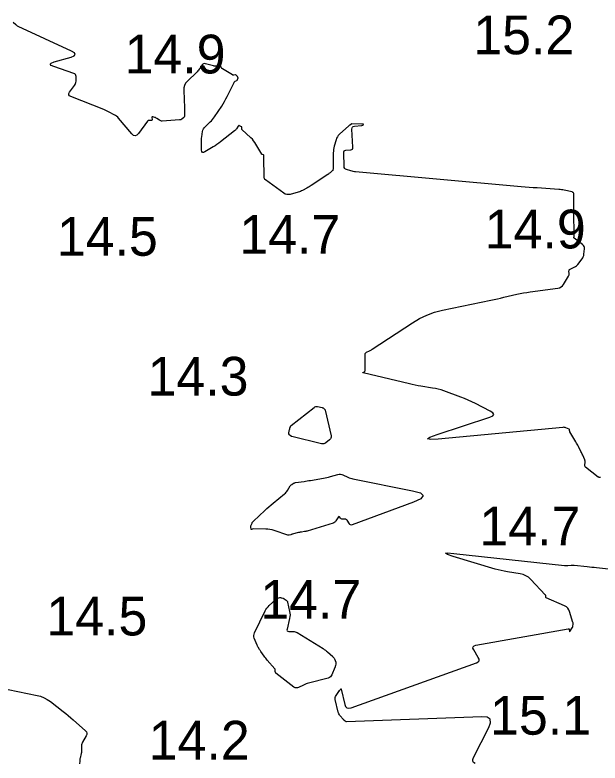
# Model space of a CAD drawing. Extents: x 1023796 to 1112670, y 656573 to 837340.
# Drawn here: x 1101220.1 to 1101295.6, y 689912.6 to 690009.1 of the extents above; entities that cross this region are included whole.
import ezdxf

# ---------------------------------------------------------------- set-up
doc = ezdxf.new("R2010")
doc.units = 0
doc.layers.add('V-CHAN-CONT-15FT', color=7, linetype='Continuous')
doc.layers.add('V-TOPO-SOUN', color=7, linetype='Continuous')

msp = doc.modelspace()

# ---------------------------------------------------------------- linework, layer by layer
at = {"layer": 'V-CHAN-CONT-15FT'}
for points in [[(1101295.623, 689949.459), (1101295.455, 689949.477), (1101295.423, 689949.482), (1101295.393, 689949.492), (1101295.365, 689949.506), (1101295.338, 689949.524), (1101293.698, 689950.794), (1101293.639, 689950.852), (1101293.599, 689950.919), (1101293.581, 689950.994), (1101293.582, 689951.077), (1101293.63, 689951.427), (1101293.635, 689951.513), (1101293.629, 689951.598), (1101293.612, 689951.681), (1101293.582, 689951.763), (1101293.328, 689952.341), (1101293.273, 689952.464), (1101293.216, 689952.586), (1101293.158, 689952.707), (1101293.098, 689952.828), (1101292.773, 689953.477), (1101292.697, 689953.625), (1101292.619, 689953.771), (1101292.538, 689953.916), (1101292.454, 689954.059), (1101291.677, 689955.366), (1101291.663, 689955.395), (1101291.652, 689955.424), (1101291.644, 689955.455), (1101291.641, 689955.487), (1101291.635, 689955.617), (1101291.63, 689955.647), (1101291.618, 689955.672), (1101291.598, 689955.692), (1101291.572, 689955.706), (1101291.128, 689955.886), (1101291.043, 689955.915), (1101290.957, 689955.933), (1101290.869, 689955.941), (1101290.78, 689955.938), (1101274.709, 689954.418), (1101273.685, 689954.359), (1101273.323, 689954.438), (1101273.623, 689954.656), (1101274.585, 689955.012), (1101281.347, 689957.236), (1101281.726, 689957.41), (1101281.863, 689957.602), (1101281.757, 689957.814), (1101281.409, 689958.044), (1101279.512, 689959.012), (1101279.05, 689959.239), (1101278.581, 689959.452), (1101278.106, 689959.65), (1101277.624, 689959.834), (1101275.426, 689960.634), (1101275.069, 689960.755), (1101274.707, 689960.857), (1101274.341, 689960.942), (1101273.97, 689961.009), (1101272.477, 689961.241), (1101272.104, 689961.303), (1101271.733, 689961.372), (1101271.363, 689961.449), (1101270.995, 689961.534), (1101265.013, 689962.972), (1101264.979, 689962.984), (1101264.966, 689962.998), (1101264.976, 689963.014), (1101265.008, 689963.032), (1101265.18, 689963.107), (1101265.217, 689963.13), (1101265.244, 689963.159), (1101265.261, 689963.195), (1101265.267, 689963.239), (1101265.292, 689965.349), (1101265.304, 689965.442), (1101265.338, 689965.521), (1101265.394, 689965.585), (1101265.473, 689965.636), (1101265.83, 689965.811), (1101265.919, 689965.856), (1101266.006, 689965.904), (1101266.092, 689965.955), (1101266.176, 689966.008), (1101271.374, 689969.428), (1101272.287, 689969.97), (1101273.239, 689970.42), (1101274.229, 689970.777), (1101275.257, 689971.042), (1101281.478, 689972.343), (1101281.901, 689972.433), (1101282.323, 689972.524), (1101282.745, 689972.618), (1101283.166, 689972.714), (1101284.851, 689973.101), (1101285.273, 689973.193), (1101285.697, 689973.275), (1101286.123, 689973.348), (1101286.55, 689973.41), (1101290.128, 689973.893), (1101290.35, 689973.947), (1101290.544, 689974.043), (1101290.709, 689974.183), (1101290.846, 689974.366), (1101291.494, 689975.449), (1101291.532, 689975.523), (1101291.558, 689975.601), (1101291.571, 689975.682), (1101291.572, 689975.765), (1101291.552, 689976.105), (1101291.558, 689976.184), (1101291.584, 689976.251), (1101291.63, 689976.306), (1101291.697, 689976.348), (1101292.289, 689976.627), (1101292.408, 689976.691), (1101292.517, 689976.769), (1101292.616, 689976.859), (1101292.704, 689976.962), (1101293.239, 689977.661), (1101293.332, 689977.801), (1101293.404, 689977.951), (1101293.454, 689978.109), (1101293.482, 689978.275), (1101293.552, 689978.958), (1101293.551, 689979.121), (1101293.51, 689979.267), (1101293.432, 689979.396), (1101293.315, 689979.509), (1101292.224, 689980.343), (1101292.215, 689980.35), (1101292.208, 689980.359), (1101292.202, 689980.369), (1101292.198, 689980.38), (1101292.184, 689980.425), (1101292.181, 689980.436), (1101292.18, 689980.447), (1101292.181, 689980.459), (1101292.184, 689980.47), (1101292.206, 689980.538), (1101292.21, 689980.553), (1101292.213, 689980.569), (1101292.215, 689980.584), (1101292.215, 689980.6), (1101292.191, 689983.787), (1101292.189, 689984.016), (1101292.188, 689984.245), (1101292.187, 689984.474), (1101292.187, 689984.703), (1101292.187, 689986.04), (1101292.186, 689986.059), (1101292.182, 689986.077), (1101292.175, 689986.095), (1101292.166, 689986.111), (1101292.124, 689986.177), (1101292.113, 689986.193), (1101292.101, 689986.208), (1101292.088, 689986.222), (1101292.073, 689986.235), (1101292.013, 689986.284), (1101291.997, 689986.295), (1101291.981, 689986.305), (1101291.963, 689986.312), (1101291.945, 689986.317), (1101290.934, 689986.535), (1101290.759, 689986.569), (1101290.583, 689986.597), (1101290.406, 689986.619), (1101290.228, 689986.634), (1101287.473, 689986.818), (1101286.954, 689986.854), (1101286.436, 689986.893), (1101285.918, 689986.935), (1101285.4, 689986.98), (1101264.055, 689988.901), (1101263.903, 689988.919), (1101263.753, 689988.945), (1101263.605, 689988.978), (1101263.458, 689989.02), (1101262.874, 689989.202), (1101262.745, 689989.262), (1101262.652, 689989.347), (1101262.594, 689989.46), (1101262.572, 689989.6), (1101262.516, 689991.355), (1101262.53, 689991.49), (1101262.584, 689991.591), (1101262.678, 689991.657), (1101262.811, 689991.688), (1101263.42, 689991.742), (1101263.552, 689991.773), (1101263.644, 689991.839), (1101263.697, 689991.939), (1101263.709, 689992.075), (1101263.586, 689994.408), (1101263.598, 689994.555), (1101263.654, 689994.664), (1101263.754, 689994.736), (1101263.896, 689994.772), (1101264.805, 689994.868), (1101264.841, 689994.874), (1101264.875, 689994.885), (1101264.907, 689994.901), (1101264.937, 689994.921), (1101265.053, 689995.013), (1101265.074, 689995.033), (1101265.078, 689995.047), (1101265.066, 689995.056), (1101265.037, 689995.059), (1101263.565, 689995.079), (1101263.56, 689995.079), (1101263.554, 689995.078), (1101263.549, 689995.075), (1101263.544, 689995.072), (1101263.525, 689995.058), (1101263.52, 689995.055), (1101263.515, 689995.051), (1101263.51, 689995.048), (1101263.505, 689995.045), (1101263.302, 689994.931), (1101263.268, 689994.91), (1101263.234, 689994.888), (1101263.202, 689994.863), (1101263.171, 689994.836), (1101261.969, 689993.736), (1101261.824, 689993.584), (1101261.703, 689993.415), (1101261.607, 689993.231), (1101261.537, 689993.032), (1101261.307, 689992.204), (1101261.255, 689991.995), (1101261.217, 689991.785), (1101261.192, 689991.574), (1101261.179, 689991.36), (1101261.15, 689990.304), (1101261.148, 689990.187), (1101261.147, 689990.07), (1101261.149, 689989.953), (1101261.151, 689989.836), (1101261.168, 689989.314), (1101261.162, 689989.228), (1101261.138, 689989.15), (1101261.097, 689989.08), (1101261.037, 689989.017), (1101260.763, 689988.784), (1101260.694, 689988.726), (1101260.623, 689988.671), (1101260.55, 689988.618), (1101260.476, 689988.567), (1101258.314, 689987.131), (1101258.182, 689987.046), (1101258.049, 689986.963), (1101257.914, 689986.883), (1101257.778, 689986.806), (1101257.228, 689986.503), (1101257.089, 689986.431), (1101256.946, 689986.369), (1101256.8, 689986.315), (1101256.65, 689986.269), (1101255.608, 689985.989), (1101255.388, 689985.953), (1101255.177, 689985.967), (1101254.976, 689986.029), (1101254.783, 689986.141), (1101252.422, 689987.854), (1101252.399, 689987.873), (1101252.378, 689987.895), (1101252.36, 689987.919), (1101252.345, 689987.946), (1101252.29, 689988.057), (1101252.278, 689988.085), (1101252.269, 689988.114), (1101252.264, 689988.144), (1101252.262, 689988.174), (1101252.235, 689990.777), (1101252.235, 689990.806), (1101252.234, 689990.835), (1101252.234, 689990.864), (1101252.233, 689990.893), (1101252.231, 689991.01), (1101252.226, 689991.036), (1101252.215, 689991.057), (1101252.198, 689991.072), (1101252.173, 689991.082), (1101252.045, 689991.114), (1101252.016, 689991.124), (1101251.991, 689991.139), (1101251.97, 689991.159), (1101251.952, 689991.184), (1101251.201, 689992.472), (1101251.063, 689992.69), (1101250.911, 689992.897), (1101250.744, 689993.092), (1101250.563, 689993.276), (1101249.404, 689994.369), (1101249.384, 689994.393), (1101249.372, 689994.419), (1101249.368, 689994.447), (1101249.371, 689994.478), (1101249.402, 689994.605), (1101249.405, 689994.635), (1101249.399, 689994.661), (1101249.384, 689994.683), (1101249.36, 689994.701), (1101249.096, 689994.847), (1101249.045, 689994.866), (1101248.998, 689994.865), (1101248.957, 689994.845), (1101248.921, 689994.804), (1101248.679, 689994.439), (1101248.625, 689994.363), (1101248.565, 689994.293), (1101248.5, 689994.228), (1101248.429, 689994.167), (1101246.637, 689992.756), (1101246.409, 689992.582), (1101246.175, 689992.416), (1101245.937, 689992.258), (1101245.692, 689992.108), (1101244.605, 689991.462), (1101244.433, 689991.388), (1101244.308, 689991.401), (1101244.231, 689991.5), (1101244.201, 689991.685), (1101244.178, 689992.703), (1101244.178, 689992.88), (1101244.186, 689993.057), (1101244.201, 689993.233), (1101244.224, 689993.409), (1101244.333, 689994.111), (1101244.373, 689994.279), (1101244.438, 689994.435), (1101244.529, 689994.576), (1101244.646, 689994.705), (1101245.318, 689995.337), (1101245.469, 689995.487), (1101245.61, 689995.645), (1101245.741, 689995.811), (1101245.864, 689995.984), (1101246.796, 689997.39), (1101246.985, 689997.686), (1101247.165, 689997.988), (1101247.334, 689998.296), (1101247.494, 689998.61), (1101248.384, 690000.431), (1101248.411, 690000.477), (1101248.444, 690000.516), (1101248.483, 690000.55), (1101248.528, 690000.578), (1101248.742, 690000.686), (1101248.777, 690000.708), (1101248.804, 690000.735), (1101248.825, 690000.768), (1101248.84, 690000.807), (1101248.898, 690001.022), (1101248.9, 690001.037), (1101248.9, 690001.051), (1101248.895, 690001.065), (1101248.888, 690001.077), (1101248.851, 690001.128), (1101248.842, 690001.14), (1101248.833, 690001.153), (1101248.824, 690001.165), (1101248.814, 690001.178), (1101248.688, 690001.346), (1101248.662, 690001.373), (1101248.632, 690001.391), (1101248.598, 690001.399), (1101248.561, 690001.398), (1101248.351, 690001.365), (1101248.304, 690001.362), (1101248.258, 690001.366), (1101248.214, 690001.38), (1101248.172, 690001.401), (1101246.877, 690002.196), (1101246.83, 690002.23), (1101246.79, 690002.269), (1101246.756, 690002.313), (1101246.729, 690002.363), (1101246.632, 690002.575), (1101246.603, 690002.62), (1101246.567, 690002.648), (1101246.522, 690002.659), (1101246.47, 690002.653), (1101246.063, 690002.549), (1101245.977, 690002.533), (1101245.89, 690002.528), (1101245.804, 690002.535), (1101245.718, 690002.553), (1101244.707, 690002.836), (1101244.581, 690002.854), (1101244.468, 690002.835), (1101244.369, 690002.779), (1101244.282, 690002.685), (1101243.964, 690002.235), (1101243.882, 690002.124), (1101243.796, 690002.018), (1101243.705, 690001.915), (1101243.61, 690001.816), (1101242.358, 690000.57), (1101242.148, 690000.317), (1101242.002, 690000.039), (1101241.92, 689999.737), (1101241.9, 689999.409), (1101241.984, 689997.133), (1101241.988, 689997.02), (1101241.992, 689996.907), (1101241.996, 689996.794), (1101241.999, 689996.68), (1101242.017, 689996.161), (1101242.011, 689996.085), (1101241.989, 689996.016), (1101241.951, 689995.955), (1101241.897, 689995.901), (1101241.647, 689995.701), (1101241.582, 689995.656), (1101241.513, 689995.623), (1101241.439, 689995.601), (1101241.362, 689995.591), (1101239.135, 689995.452), (1101239.041, 689995.454), (1101238.951, 689995.47), (1101238.865, 689995.502), (1101238.783, 689995.548), (1101238.416, 689995.799), (1101238.36, 689995.834), (1101238.301, 689995.864), (1101238.24, 689995.889), (1101238.177, 689995.909), (1101237.907, 689995.982), (1101237.857, 689995.989), (1101237.822, 689995.976), (1101237.804, 689995.944), (1101237.802, 689995.893), (1101237.826, 689995.651), (1101237.823, 689995.598), (1101237.804, 689995.56), (1101237.769, 689995.538), (1101237.716, 689995.531), (1101237.448, 689995.532), (1101237.386, 689995.526), (1101237.331, 689995.506), (1101237.283, 689995.473), (1101237.241, 689995.427), (1101236.08, 689993.834), (1101235.871, 689993.619), (1101235.657, 689993.543), (1101235.439, 689993.604), (1101235.215, 689993.802), (1101233.512, 689995.813), (1101233.386, 689995.948), (1101233.249, 689996.069), (1101233.1, 689996.176), (1101232.94, 689996.269), (1101232.279, 689996.612), (1101232.113, 689996.696), (1101231.945, 689996.776), (1101231.775, 689996.851), (1101231.603, 689996.922), (1101227.345, 689998.618), (1101227.175, 689998.716), (1101227.093, 689998.838), (1101227.099, 689998.985), (1101227.192, 689999.158), (1101227.831, 690000.017), (1101227.912, 690000.145), (1101227.969, 690000.28), (1101228.004, 690000.423), (1101228.015, 690000.573), (1101228.015, 690001.189), (1101227.997, 690001.33), (1101227.942, 690001.445), (1101227.851, 690001.534), (1101227.724, 690001.597), (1101225.169, 690002.474), (1101224.814, 690002.634), (1101224.698, 690002.788), (1101224.822, 690002.935), (1101225.185, 690003.076), (1101227.376, 690003.702), (1101227.775, 690003.863), (1101227.917, 690004.043), (1101227.804, 690004.244), (1101227.436, 690004.464), (1101220.572, 690007.655), (1101220.49, 690007.697), (1101220.412, 690007.745), (1101220.337, 690007.799), (1101220.267, 690007.859), (1101219.922, 690008.176)], [(1101279.481, 689912.552), (1101279.268, 689912.7), (1101279.155, 689912.881), (1101279.141, 689913.094), (1101279.227, 689913.339), (1101281.227, 689917.197), (1101281.455, 689917.832), (1101281.383, 689918.277), (1101281.012, 689918.532), (1101280.34, 689918.597), (1101262.892, 689917.962), (1101262.849, 689917.964), (1101262.808, 689917.974), (1101262.77, 689917.991), (1101262.735, 689918.016), (1101262.598, 689918.129), (1101262.564, 689918.158), (1101262.532, 689918.189), (1101262.501, 689918.221), (1101262.472, 689918.254), (1101262.039, 689918.767), (1101261.963, 689918.867), (1101261.901, 689918.974), (1101261.852, 689919.088), (1101261.817, 689919.208), (1101261.436, 689920.821), (1101261.418, 689920.956), (1101261.428, 689921.085), (1101261.466, 689921.209), (1101261.533, 689921.328), (1101261.979, 689921.969), (1101261.998, 689921.996), (1101262.018, 689922.023), (1101262.037, 689922.05), (1101262.057, 689922.076), (1101262.138, 689922.182), (1101262.156, 689922.201), (1101262.172, 689922.205), (1101262.184, 689922.195), (1101262.193, 689922.17), (1101262.658, 689920.201), (1101262.769, 689919.919), (1101262.942, 689919.752), (1101263.176, 689919.698), (1101263.473, 689919.759), (1101279.624, 689925.554), (1101279.844, 689925.671), (1101279.959, 689925.825), (1101279.968, 689926.018), (1101279.871, 689926.247), (1101279.274, 689927.242), (1101279.179, 689927.466), (1101279.192, 689927.641), (1101279.315, 689927.766), (1101279.546, 689927.841), (1101291.469, 689929.95), (1101291.522, 689929.952), (1101291.561, 689929.936), (1101291.585, 689929.902), (1101291.594, 689929.849), (1101291.602, 689929.604), (1101291.608, 689929.557), (1101291.621, 689929.538), (1101291.643, 689929.548), (1101291.672, 689929.585), (1101291.971, 689930.054), (1101292.002, 689930.108), (1101292.027, 689930.165), (1101292.045, 689930.224), (1101292.057, 689930.286), (1101292.092, 689930.537), (1101292.098, 689930.599), (1101292.096, 689930.661), (1101292.088, 689930.722), (1101292.072, 689930.783), (1101291.639, 689932.179), (1101291.54, 689932.413), (1101291.4, 689932.612), (1101291.219, 689932.774), (1101290.998, 689932.901), (1101288.623, 689933.965), (1101288.593, 689933.983), (1101288.572, 689934.006), (1101288.559, 689934.035), (1101288.555, 689934.069), (1101288.555, 689934.217), (1101288.552, 689934.253), (1101288.542, 689934.286), (1101288.526, 689934.317), (1101288.504, 689934.345), (1101286.63, 689936.321), (1101286.331, 689936.59), (1101286.002, 689936.8), (1101285.642, 689936.952), (1101285.251, 689937.044), (1101283.625, 689937.295), (1101283.22, 689937.365), (1101282.818, 689937.449), (1101282.42, 689937.547), (1101282.024, 689937.659), (1101276.642, 689939.282), (1101275.876, 689939.539), (1101275.634, 689939.689), (1101275.916, 689939.733), (1101276.721, 689939.67), (1101290.992, 689938.121), (1101291.096, 689938.112), (1101291.2, 689938.108), (1101291.304, 689938.11), (1101291.408, 689938.116), (1101291.825, 689938.153), (1101291.929, 689938.159), (1101292.033, 689938.161), (1101292.137, 689938.158), (1101292.241, 689938.15), (1101293.881, 689937.984), (1101294.189, 689937.952), (1101294.497, 689937.921), (1101294.805, 689937.889), (1101295.113, 689937.856), (1101297.43, 689937.612)], [(1101219.274, 689922.131), (1101222.987, 689921.363), (1101223.453, 689921.239), (1101223.896, 689921.064), (1101224.316, 689920.839), (1101224.713, 689920.563), (1101226.357, 689919.28), (1101226.688, 689919.017), (1101227.014, 689918.749), (1101227.337, 689918.476), (1101227.655, 689918.198), (1101229.245, 689916.783), (1101229.366, 689916.642), (1101229.422, 689916.491), (1101229.415, 689916.33), (1101229.344, 689916.159), (1101228.848, 689915.314), (1101228.794, 689915.206), (1101228.756, 689915.094), (1101228.733, 689914.978), (1101228.727, 689914.857), (1101228.732, 689914.366), (1101228.73, 689914.243), (1101228.721, 689914.121), (1101228.705, 689914), (1101228.682, 689913.88), (1101228.542, 689913.253), (1101228.524, 689913.161), (1101228.509, 689913.069), (1101228.498, 689912.976), (1101228.491, 689912.883), (1101228.47, 689912.51)]]:
    msp.add_lwpolyline(points, dxfattribs=at)
for points in [[(1101258.914, 689958.605), (1101259.023, 689958.618), (1101259.138, 689958.607), (1101259.758, 689958.484), (1101259.8, 689958.472), (1101259.84, 689958.455), (1101259.877, 689958.433), (1101259.911, 689958.405), (1101260.041, 689958.282), (1101260.07, 689958.249), (1101260.094, 689958.214), (1101260.113, 689958.175), (1101260.126, 689958.133), (1101260.883, 689954.833), (1101260.898, 689954.689), (1101260.874, 689954.558), (1101260.811, 689954.441), (1101260.708, 689954.337), (1101260.219, 689953.952), (1101260.094, 689953.873), (1101259.96, 689953.826), (1101259.82, 689953.812), (1101259.672, 689953.831), (1101255.838, 689954.736), (1101255.809, 689954.744), (1101255.78, 689954.757), (1101255.754, 689954.772), (1101255.729, 689954.791), (1101255.633, 689954.873), (1101255.609, 689954.894), (1101255.587, 689954.916), (1101255.567, 689954.94), (1101255.548, 689954.965), (1101255.46, 689955.086), (1101255.443, 689955.116), (1101255.433, 689955.147), (1101255.43, 689955.179), (1101255.435, 689955.213), (1101255.545, 689955.663), (1101255.557, 689955.709), (1101255.569, 689955.755), (1101255.582, 689955.801), (1101255.596, 689955.846), (1101255.654, 689956.027), (1101255.671, 689956.07), (1101255.694, 689956.11), (1101255.723, 689956.145), (1101255.757, 689956.176), (1101258.713, 689958.505), (1101258.811, 689958.567)], [(1101272.766, 689947.13), (1101272.468, 689946.734), (1101271.516, 689946.287), (1101263.615, 689943.362), (1101263.507, 689943.338), (1101263.412, 689943.35), (1101263.329, 689943.399), (1101263.259, 689943.485), (1101262.966, 689943.96), (1101262.916, 689944.023), (1101262.856, 689944.069), (1101262.785, 689944.096), (1101262.705, 689944.105), (1101262.315, 689944.105), (1101262.257, 689944.111), (1101262.205, 689944.13), (1101262.16, 689944.162), (1101262.122, 689944.206), (1101261.983, 689944.409), (1101261.948, 689944.446), (1101261.914, 689944.458), (1101261.881, 689944.445), (1101261.848, 689944.405), (1101261.52, 689943.87), (1101261.447, 689943.772), (1101261.362, 689943.692), (1101261.262, 689943.629), (1101261.149, 689943.584), (1101257.823, 689942.563), (1101257.732, 689942.537), (1101257.64, 689942.515), (1101257.548, 689942.496), (1101257.454, 689942.481), (1101257.079, 689942.428), (1101256.986, 689942.413), (1101256.893, 689942.396), (1101256.801, 689942.376), (1101256.709, 689942.353), (1101255.892, 689942.139), (1101255.844, 689942.127), (1101255.795, 689942.114), (1101255.747, 689942.101), (1101255.699, 689942.088), (1101255.506, 689942.036), (1101255.458, 689942.027), (1101255.41, 689942.024), (1101255.363, 689942.029), (1101255.315, 689942.041), (1101253.541, 689942.62), (1101253.277, 689942.696), (1101253.01, 689942.751), (1101252.739, 689942.787), (1101252.465, 689942.802), (1101250.868, 689942.831), (1101250.839, 689942.83), (1101250.811, 689942.826), (1101250.783, 689942.819), (1101250.755, 689942.809), (1101250.647, 689942.764), (1101250.623, 689942.758), (1101250.604, 689942.761), (1101250.591, 689942.775), (1101250.583, 689942.799), (1101250.542, 689943.042), (1101250.537, 689943.092), (1101250.538, 689943.141), (1101250.547, 689943.189), (1101250.563, 689943.236), (1101250.706, 689943.586), (1101250.739, 689943.657), (1101250.78, 689943.724), (1101250.828, 689943.786), (1101250.883, 689943.843), (1101252.349, 689945.213), (1101252.614, 689945.457), (1101252.884, 689945.696), (1101253.158, 689945.931), (1101253.436, 689946.162), (1101254.907, 689947.36), (1101255.012, 689947.453), (1101255.107, 689947.554), (1101255.193, 689947.664), (1101255.269, 689947.781), (1101255.628, 689948.392), (1101255.666, 689948.448), (1101255.709, 689948.498), (1101255.759, 689948.541), (1101255.815, 689948.578), (1101256.052, 689948.715), (1101256.112, 689948.746), (1101256.174, 689948.771), (1101256.239, 689948.79), (1101256.305, 689948.803), (1101257.406, 689948.967), (1101257.612, 689948.998), (1101257.818, 689949.031), (1101258.024, 689949.064), (1101258.229, 689949.098), (1101259.91, 689949.384), (1101260.133, 689949.425), (1101260.355, 689949.471), (1101260.576, 689949.524), (1101260.796, 689949.582), (1101261.775, 689949.854), (1101261.941, 689949.885), (1101262.105, 689949.887), (1101262.267, 689949.859), (1101262.426, 689949.801), (1101263.058, 689949.51), (1101263.218, 689949.442), (1101263.381, 689949.384), (1101263.547, 689949.335), (1101263.716, 689949.296), (1101271.399, 689947.766), (1101272.41, 689947.474)], [(1101251.762, 689927.167), (1101251.718, 689927.232), (1101251.674, 689927.298), (1101251.501, 689927.561), (1101251.46, 689927.628), (1101251.422, 689927.697), (1101251.388, 689927.767), (1101251.357, 689927.84), (1101250.998, 689928.754), (1101250.948, 689928.93), (1101250.935, 689929.104), (1101250.962, 689929.277), (1101251.026, 689929.449), (1101252.395, 689932.25), (1101252.501, 689932.445), (1101252.624, 689932.628), (1101252.763, 689932.798), (1101252.918, 689932.957), (1101253.809, 689933.788), (1101253.856, 689933.827), (1101253.907, 689933.859), (1101253.961, 689933.884), (1101254.019, 689933.902), (1101254.285, 689933.969), (1101254.332, 689933.977), (1101254.378, 689933.98), (1101254.424, 689933.976), (1101254.47, 689933.965), (1101254.654, 689933.912), (1101254.699, 689933.897), (1101254.743, 689933.879), (1101254.784, 689933.857), (1101254.824, 689933.831), (1101255.119, 689933.623), (1101255.176, 689933.576), (1101255.221, 689933.52), (1101255.255, 689933.458), (1101255.278, 689933.387), (1101255.551, 689932.192), (1101255.59, 689931.968), (1101255.602, 689931.744), (1101255.589, 689931.52), (1101255.549, 689931.297), (1101255.22, 689929.893), (1101255.209, 689929.774), (1101255.242, 689929.689), (1101255.317, 689929.637), (1101255.435, 689929.62), (1101255.992, 689929.616), (1101256.128, 689929.606), (1101256.26, 689929.578), (1101256.386, 689929.532), (1101256.507, 689929.467), (1101259.861, 689927.392), (1101260.013, 689927.294), (1101260.16, 689927.189), (1101260.301, 689927.078), (1101260.439, 689926.96), (1101261.104, 689926.363), (1101261.171, 689926.295), (1101261.23, 689926.222), (1101261.279, 689926.142), (1101261.32, 689926.057), (1101261.494, 689925.631), (1101261.511, 689925.577), (1101261.52, 689925.522), (1101261.519, 689925.466), (1101261.509, 689925.41), (1101261.453, 689925.184), (1101261.437, 689925.127), (1101261.42, 689925.072), (1101261.401, 689925.017), (1101261.381, 689924.962), (1101261.006, 689924.032), (1101260.923, 689923.875), (1101260.812, 689923.749), (1101260.673, 689923.655), (1101260.506, 689923.592), (1101257.995, 689922.937), (1101257.825, 689922.888), (1101257.659, 689922.831), (1101257.495, 689922.765), (1101257.335, 689922.691), (1101256.701, 689922.379), (1101256.545, 689922.324), (1101256.394, 689922.316), (1101256.247, 689922.354), (1101256.105, 689922.44), (1101253.786, 689924.246), (1101253.751, 689924.28), (1101253.725, 689924.319), (1101253.71, 689924.363), (1101253.705, 689924.412), (1101253.705, 689924.618), (1101253.701, 689924.668), (1101253.688, 689924.715), (1101253.667, 689924.758), (1101253.637, 689924.799), (1101252.659, 689925.919), (1101252.559, 689926.036), (1101252.464, 689926.157), (1101252.371, 689926.279), (1101252.283, 689926.405), (1101251.85, 689927.037), (1101251.806, 689927.102)]]:
    msp.add_lwpolyline(points, close=True, dxfattribs=at)

# ---------------------------------------------------------------- texts
at = {"layer": 'V-TOPO-SOUN'}
for s, p in [('15.2 ', (1101279.222, 690004.06)), ('14.9 ', (1101234.272, 690001.59)), ('14.9 ', (1101280.702, 689979.02)), ('14.5 ', (1101225.545, 689978.07)), ('14.7 ', (1101249.072, 689978.33)), ('14.3 ', (1101237.232, 689960.03)), ('14.7 ', (1101280.012, 689940.7)), ('14.7 ', (1101251.762, 689931.25)), ('14.5 ', (1101224.195, 689929.09)), ('15.1 ', (1101281.387, 689916.29)), ('14.2 ', (1101237.392, 689913.08))]:
    msp.add_text(s, height=5, dxfattribs=at).set_placement(p)

doc.saveas('drawing.dxf')
